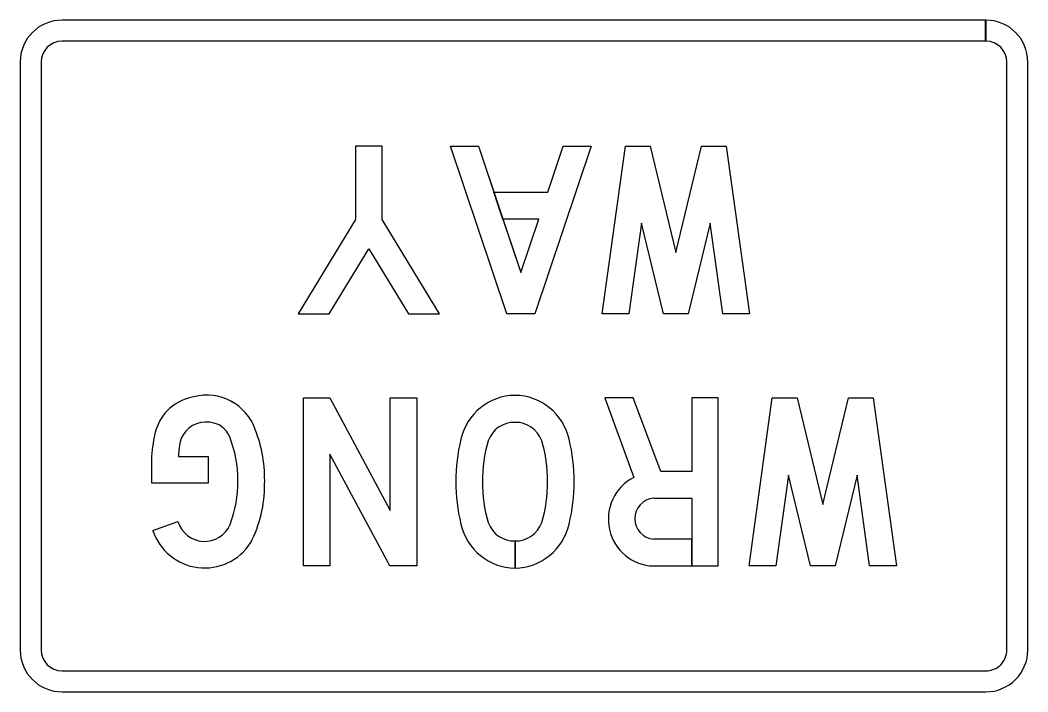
# Model space of a CAD drawing. Extents: x 658976 to 668721, y 639543 to 647196.
# Drawn here: x 667417.65 to 667460.84, y 643734.21 to 643763 of the extents above; entities that cross this region are included whole.
import ezdxf

# ---------------------------------------------------------------- set-up
doc = ezdxf.new("R2010")
doc.units = 0
for name, color, linetype in [('GSBWFILL', 7, 'Continuous'), ('GSCOLORFILL', 7, 'Continuous'), ('GSOUTLINE', 7, 'Continuous')]:
    doc.layers.add(name, color=color, linetype=linetype)

msp = doc.modelspace()

# ---------------------------------------------------------------- linework, layer by layer
at = {"layer": 'GSBWFILL'}
for p, q in [((667423.338, 643741.123), (667424.415, 643741.507)), ((667424.415, 643741.507), (667424.415, 643741.507)), ((667438.862, 643740.677), (667438.862, 643739.518)), ((667438.862, 643739.518), (667438.862, 643740.677)), ((667438.862, 643740.677), (667438.862, 643740.677))]:
    msp.add_line(p, q, dxfattribs=at)
for points in [[(667435.624, 643750.403), (667433.16, 643754.453), (667433.16, 643757.6), (667432.027, 643757.6), (667432.027, 643754.453), (667429.563, 643750.403), (667430.895, 643750.403), (667432.594, 643753.195), (667434.292, 643750.403)], [(667442.124, 643757.6), (667439.712, 643750.403), (667438.508, 643750.403), (667436.097, 643757.6), (667437.296, 643757.6), (667439.11, 643752.181), (667439.878, 643754.471), (667438.345, 643754.471), (667437.958, 643755.622), (667440.264, 643755.622), (667440.926, 643757.6)], [(667447.224, 643754.298), (667446.283, 643750.403), (667445.22, 643750.403), (667444.28, 643754.298), (667443.742, 643750.403), (667442.596, 643750.403), (667443.59, 643757.6), (667444.65, 643757.6), (667445.752, 643753.037), (667446.854, 643757.6), (667447.915, 643757.6), (667448.907, 643750.403), (667447.761, 643750.403)], [(667434.649, 643746.804), (667434.649, 643739.607), (667433.502, 643739.607), (667430.927, 643744.399), (667430.927, 643739.607), (667429.792, 643739.607), (667429.792, 643746.804), (667430.927, 643746.804), (667433.515, 643741.986), (667433.515, 643746.804)], [(667453.522, 643743.501), (667452.581, 643739.607), (667451.518, 643739.607), (667450.578, 643743.501), (667450.04, 643739.607), (667448.895, 643739.607), (667449.888, 643746.804), (667450.948, 643746.804), (667452.05, 643742.241), (667453.152, 643746.804), (667454.213, 643746.804), (667455.205, 643739.607), (667454.059, 643739.607)]]:
    msp.add_lwpolyline(points, close=True, dxfattribs=at)
for points in [[(667447.571, 643746.804), (667446.437, 643746.804), (667446.437, 643743.657), (667445.117, 643743.657), (667443.929, 643746.804), (667442.714, 643746.804), (667443.95, 643743.401)], [(667444.801, 643742.506), (667446.437, 643742.506), (667446.437, 643739.607), (667447.571, 643739.607), (667447.571, 643746.804)], [(667424.436, 643744.299), (667425.716, 643744.299), (667425.716, 643743.147), (667423.289, 643743.147), (667423.289, 643744.299)], [(667444.801, 643739.607), (667446.437, 643739.607), (667446.437, 643740.758), (667444.801, 643740.758)]]:
    msp.add_lwpolyline(points, dxfattribs=at)
for centre, major_axis, start_param, end_param in [((667425.657, 643744.689), (0, -2.238), 1.917608, 3.396087), ((667425.423, 643744.796), (0, -2.084), 3.298379, 4.420063), ((667438.877, 643744.481), (0, -2.436), 3.1486, 4.483863), ((667438.843, 643744.481), (0, -2.436), 1.799323, 3.134585), ((667425.616, 643744.585), (0, -1.187), 3.004204, 4.309319), ((667425.709, 643744.743), (0, -1.02), 1.967991, 3.075152), ((667438.823, 643744.556), (0, -1.202), 3.110746, 4.362775), ((667438.896, 643744.556), (0, -1.202), 1.920411, 3.172439), ((667429.216, 643743.92), (0, -6.031), 4.464985, 4.64968), ((667422.259, 643743.284), (0, -5.961), 1.54039, 1.942608), ((667428.079, 643744.152), (0, -3.703), 4.467103, 4.672764), ((667421.792, 643743.237), (0, -5.271), 1.210526, 1.939684), ((667443.601, 643743.254), (0, -7.385), 4.469065, 4.717414), ((667442.804, 643743.347), (0, -5.418), 4.408635, 4.736517), ((667434.916, 643743.347), (0, -5.418), 1.546668, 1.87455), ((667434.119, 643743.254), (0, -7.385), 1.565772, 1.814121), ((667443.601, 643743.18), (0, -7.385), 4.707364, 4.955713), ((667442.804, 643743.086), (0, -5.418), 4.688261, 5.016143), ((667434.916, 643743.086), (0, -5.418), 1.267042, 1.594924), ((667434.119, 643743.18), (0, -7.385), 1.327472, 1.575821), ((667444.835, 643741.61), (0, -2.005), 3.608399, 6.264838), ((667422.921, 643743.06), (0, -5.287), 1.08427, 1.578846), ((667444.859, 643741.631), (0, -0.876), 3.211299, 6.213479), ((667425.556, 643741.873), (0, -1.217), 5.019133, 7.435888), ((667438.877, 643741.952), (0, -2.436), 4.940915, 6.27603), ((667438.823, 643741.877), (0, -1.202), 5.062003, 6.313732), ((667438.896, 643741.877), (0, -1.202), 6.252339, 7.504367), ((667438.843, 643741.952), (0, -2.436), 0.007008, 1.34227), ((667425.561, 643741.908), (0, -2.391), 5.047079, 7.269538)]:
    msp.add_ellipse(centre, major_axis=major_axis, ratio=0.985137, start_param=start_param, end_param=end_param, dxfattribs=at)
at = {"layer": 'GSCOLORFILL'}
for p, q in [((667459.04, 643762.997), (667419.451, 643762.997)), ((667459.031, 643762.997), (667419.451, 643762.997)), ((667459.031, 643762.097), (667459.031, 643762.997)), ((667459.04, 643762.997), (667459.04, 643762.097)), ((667459.031, 643762.097), (667419.451, 643762.097)), ((667417.652, 643761.198), (667417.652, 643736.008)), ((667417.652, 643761.198), (667417.652, 643736.008)), ((667418.551, 643761.198), (667418.551, 643736.008)), ((667459.94, 643736.008), (667459.94, 643761.198)), ((667460.84, 643736.008), (667460.84, 643761.198)), ((667460.84, 643736.008), (667460.84, 643761.198)), ((667423.338, 643741.123), (667424.415, 643741.507)), ((667424.415, 643741.507), (667424.415, 643741.507)), ((667438.862, 643740.677), (667438.862, 643739.518)), ((667438.862, 643739.518), (667438.862, 643740.677)), ((667438.862, 643740.677), (667438.862, 643740.677)), ((667419.451, 643735.108), (667459.04, 643735.108)), ((667419.451, 643734.209), (667459.04, 643734.209)), ((667419.451, 643734.209), (667459.04, 643734.209))]:
    msp.add_line(p, q, dxfattribs=at)
for points in [[(667435.624, 643750.403), (667433.16, 643754.453), (667433.16, 643757.6), (667432.027, 643757.6), (667432.027, 643754.453), (667429.563, 643750.403), (667430.895, 643750.403), (667432.594, 643753.195), (667434.292, 643750.403)], [(667442.124, 643757.6), (667439.712, 643750.403), (667438.508, 643750.403), (667436.097, 643757.6), (667437.296, 643757.6), (667439.11, 643752.181), (667439.878, 643754.471), (667438.345, 643754.471), (667437.958, 643755.622), (667440.264, 643755.622), (667440.926, 643757.6)], [(667447.224, 643754.298), (667446.283, 643750.403), (667445.22, 643750.403), (667444.28, 643754.298), (667443.742, 643750.403), (667442.596, 643750.403), (667443.59, 643757.6), (667444.65, 643757.6), (667445.752, 643753.037), (667446.854, 643757.6), (667447.915, 643757.6), (667448.907, 643750.403), (667447.761, 643750.403)], [(667434.649, 643746.804), (667434.649, 643739.607), (667433.502, 643739.607), (667430.927, 643744.399), (667430.927, 643739.607), (667429.792, 643739.607), (667429.792, 643746.804), (667430.927, 643746.804), (667433.515, 643741.986), (667433.515, 643746.804)], [(667453.522, 643743.501), (667452.581, 643739.607), (667451.518, 643739.607), (667450.578, 643743.501), (667450.04, 643739.607), (667448.895, 643739.607), (667449.888, 643746.804), (667450.948, 643746.804), (667452.05, 643742.241), (667453.152, 643746.804), (667454.213, 643746.804), (667455.205, 643739.607), (667454.059, 643739.607)]]:
    msp.add_lwpolyline(points, close=True, dxfattribs=at)
for points in [[(667447.571, 643746.804), (667446.437, 643746.804), (667446.437, 643743.657), (667445.117, 643743.657), (667443.929, 643746.804), (667442.714, 643746.804), (667443.95, 643743.401)], [(667444.801, 643742.506), (667446.437, 643742.506), (667446.437, 643739.607), (667447.571, 643739.607), (667447.571, 643746.804)], [(667424.436, 643744.299), (667425.716, 643744.299), (667425.716, 643743.147), (667423.289, 643743.147), (667423.289, 643744.299)], [(667444.801, 643739.607), (667446.437, 643739.607), (667446.437, 643740.758), (667444.801, 643740.758)]]:
    msp.add_lwpolyline(points, dxfattribs=at)
for centre, major_axis, ratio, start_param, end_param in [((667419.451, 643761.198), (-1.8, 0), 0.999861, 4.712389, 6.283185), ((667419.451, 643761.198), (-1.8, 0), 0.999861, 4.712389, 6.283185), ((667459.04, 643761.198), (-1.8, 0), 0.999861, 3.141593, 4.712389), ((667459.04, 643761.198), (-1.8, 0), 0.999861, 3.141593, 4.712389), ((667419.451, 643761.198), (-0.9, 0), 0.999861, 4.712389, 6.283185), ((667459.04, 643761.198), (-0.9, 0), 0.999861, 3.141593, 4.712389), ((667425.657, 643744.689), (0, -2.238), 0.985137, 1.917608, 3.396087), ((667425.423, 643744.796), (0, -2.084), 0.985137, 3.298379, 4.420063), ((667438.877, 643744.481), (0, -2.436), 0.985137, 3.1486, 4.483863), ((667438.843, 643744.481), (0, -2.436), 0.985137, 1.799323, 3.134585), ((667425.616, 643744.585), (0, -1.187), 0.985137, 3.004204, 4.309319), ((667425.709, 643744.743), (0, -1.02), 0.985137, 1.967991, 3.075152), ((667438.823, 643744.556), (0, -1.202), 0.985137, 3.110746, 4.362775), ((667438.896, 643744.556), (0, -1.202), 0.985137, 1.920411, 3.172439), ((667429.216, 643743.92), (0, -6.031), 0.985137, 4.464985, 4.64968), ((667422.259, 643743.284), (0, -5.961), 0.985137, 1.54039, 1.942608), ((667428.079, 643744.152), (0, -3.703), 0.985137, 4.467103, 4.672764), ((667421.792, 643743.237), (0, -5.271), 0.985137, 1.210526, 1.939684), ((667443.601, 643743.254), (0, -7.385), 0.985137, 4.469065, 4.717414), ((667442.804, 643743.347), (0, -5.418), 0.985137, 4.408635, 4.736517), ((667434.916, 643743.347), (0, -5.418), 0.985137, 1.546668, 1.87455), ((667434.119, 643743.254), (0, -7.385), 0.985137, 1.565772, 1.814121), ((667443.601, 643743.18), (0, -7.385), 0.985137, 4.707364, 4.955713), ((667442.804, 643743.086), (0, -5.418), 0.985137, 4.688261, 5.016143), ((667434.916, 643743.086), (0, -5.418), 0.985137, 1.267042, 1.594924), ((667434.119, 643743.18), (0, -7.385), 0.985137, 1.327472, 1.575821), ((667444.835, 643741.61), (0, -2.005), 0.985137, 3.608399, 6.264838), ((667422.921, 643743.06), (0, -5.287), 0.985137, 1.08427, 1.578846), ((667444.859, 643741.631), (0, -0.876), 0.985137, 3.211299, 6.213479), ((667425.556, 643741.873), (0, -1.217), 0.985137, 5.019133, 7.435888), ((667438.877, 643741.952), (0, -2.436), 0.985137, 4.940915, 6.27603), ((667438.823, 643741.877), (0, -1.202), 0.985137, 5.062003, 6.313732), ((667438.896, 643741.877), (0, -1.202), 0.985137, 6.252339, 7.504367), ((667438.843, 643741.952), (0, -2.436), 0.985137, 0.007008, 1.34227), ((667425.561, 643741.908), (0, -2.391), 0.985137, 5.047079, 7.269538), ((667419.451, 643736.008), (-1.8, 0), 0.999861, 0, 1.570796), ((667419.451, 643736.008), (-1.8, 0), 0.999861, 0, 1.570796), ((667419.451, 643736.008), (-0.9, 0), 0.999861, 0, 1.570796), ((667459.04, 643736.008), (-1.8, 0), 0.999861, 1.570796, 3.141593), ((667459.04, 643736.008), (-1.8, 0), 0.999861, 1.570796, 3.141593), ((667459.04, 643736.008), (-0.9, 0), 0.999861, 1.570796, 3.141593)]:
    msp.add_ellipse(centre, major_axis=major_axis, ratio=ratio, start_param=start_param, end_param=end_param, dxfattribs=at)
at = {"layer": 'GSOUTLINE'}
for p, q in [((667444.801, 643742.506), (667446.437, 643742.506)), ((667423.338, 643741.123), (667424.415, 643741.507)), ((667424.415, 643741.507), (667424.415, 643741.507))]:
    msp.add_line(p, q, dxfattribs=at)
for points in [[(667435.624, 643750.403), (667433.16, 643754.453), (667433.16, 643757.6), (667432.027, 643757.6), (667432.027, 643754.453), (667429.563, 643750.403), (667430.895, 643750.403), (667432.594, 643753.195), (667434.292, 643750.403)], [(667440.264, 643755.622), (667440.926, 643757.6), (667442.124, 643757.6), (667439.712, 643750.403), (667438.508, 643750.403), (667436.097, 643757.6), (667437.296, 643757.6), (667437.958, 643755.622)], [(667447.224, 643754.298), (667446.283, 643750.403), (667445.22, 643750.403), (667444.28, 643754.298), (667443.742, 643750.403), (667442.596, 643750.403), (667443.59, 643757.6), (667444.65, 643757.6), (667445.752, 643753.037), (667446.854, 643757.6), (667447.915, 643757.6), (667448.907, 643750.403), (667447.761, 643750.403)], [(667439.878, 643754.471), (667438.345, 643754.471), (667439.11, 643752.181)], [(667434.649, 643746.804), (667434.649, 643739.607), (667433.502, 643739.607), (667430.927, 643744.399), (667430.927, 643739.607), (667429.792, 643739.607), (667429.792, 643746.804), (667430.927, 643746.804), (667433.515, 643741.986), (667433.515, 643746.804)], [(667453.522, 643743.501), (667452.581, 643739.607), (667451.518, 643739.607), (667450.578, 643743.501), (667450.04, 643739.607), (667448.895, 643739.607), (667449.888, 643746.804), (667450.948, 643746.804), (667452.05, 643742.241), (667453.152, 643746.804), (667454.213, 643746.804), (667455.205, 643739.607), (667454.059, 643739.607)]]:
    msp.add_lwpolyline(points, close=True, dxfattribs=at)
for points in [[(667445.117, 643743.657), (667443.929, 643746.804), (667442.714, 643746.804), (667443.95, 643743.401)], [(667444.801, 643739.607), (667447.571, 643739.607), (667447.571, 643746.804), (667446.437, 643746.804), (667446.437, 643743.657), (667445.117, 643743.657)], [(667424.436, 643744.299), (667425.716, 643744.299), (667425.716, 643743.147), (667423.289, 643743.147), (667423.289, 643744.299)], [(667446.437, 643742.506), (667446.437, 643740.758), (667444.801, 643740.758)]]:
    msp.add_lwpolyline(points, dxfattribs=at)
for centre, major_axis, start_param, end_param in [((667425.657, 643744.689), (0, -2.238), 1.917608, 3.396087), ((667425.423, 643744.796), (0, -2.084), 3.298379, 4.420063), ((667438.877, 643744.481), (0, -2.436), 3.1486, 4.483863), ((667438.843, 643744.481), (0, -2.436), 1.799323, 3.134585), ((667425.616, 643744.585), (0, -1.187), 3.004204, 4.309319), ((667425.709, 643744.743), (0, -1.02), 1.967991, 3.075152), ((667438.823, 643744.556), (0, -1.202), 3.110746, 4.362774), ((667438.896, 643744.556), (0, -1.202), 1.920411, 3.172439), ((667429.216, 643743.92), (0, -6.031), 4.464985, 4.64968), ((667422.259, 643743.284), (0, -5.961), 1.54039, 1.942608), ((667428.079, 643744.152), (0, -3.703), 4.467103, 4.672764), ((667421.792, 643743.237), (0, -5.271), 1.210526, 1.939684), ((667443.601, 643743.254), (0, -7.385), 4.469065, 4.717414), ((667442.804, 643743.347), (0, -5.418), 4.408635, 4.736517), ((667434.916, 643743.347), (0, -5.418), 1.546668, 1.87455), ((667434.119, 643743.254), (0, -7.385), 1.565772, 1.814121), ((667443.601, 643743.18), (0, -7.385), 4.707364, 4.955713), ((667442.804, 643743.086), (0, -5.418), 4.688261, 5.016143), ((667434.916, 643743.086), (0, -5.418), 1.267043, 1.594924), ((667434.119, 643743.18), (0, -7.385), 1.327472, 1.575821), ((667444.835, 643741.61), (0, -2.005), 3.608399, 6.264838), ((667422.921, 643743.06), (0, -5.287), 1.08427, 1.578846), ((667444.859, 643741.631), (0, -0.876), 3.211299, 6.213479), ((667425.556, 643741.873), (0, -1.217), 5.019133, 7.435888), ((667438.877, 643741.952), (0, -2.436), 4.940915, 6.276178), ((667438.823, 643741.877), (0, -1.202), 5.062003, 6.314032), ((667438.896, 643741.877), (0, -1.202), 6.252339, 7.504367), ((667438.843, 643741.952), (0, -2.436), 0.007008, 1.34227), ((667425.561, 643741.908), (0, -2.391), 5.047079, 7.269538)]:
    msp.add_ellipse(centre, major_axis=major_axis, ratio=0.985137, start_param=start_param, end_param=end_param, dxfattribs=at)

doc.saveas('drawing.dxf')
